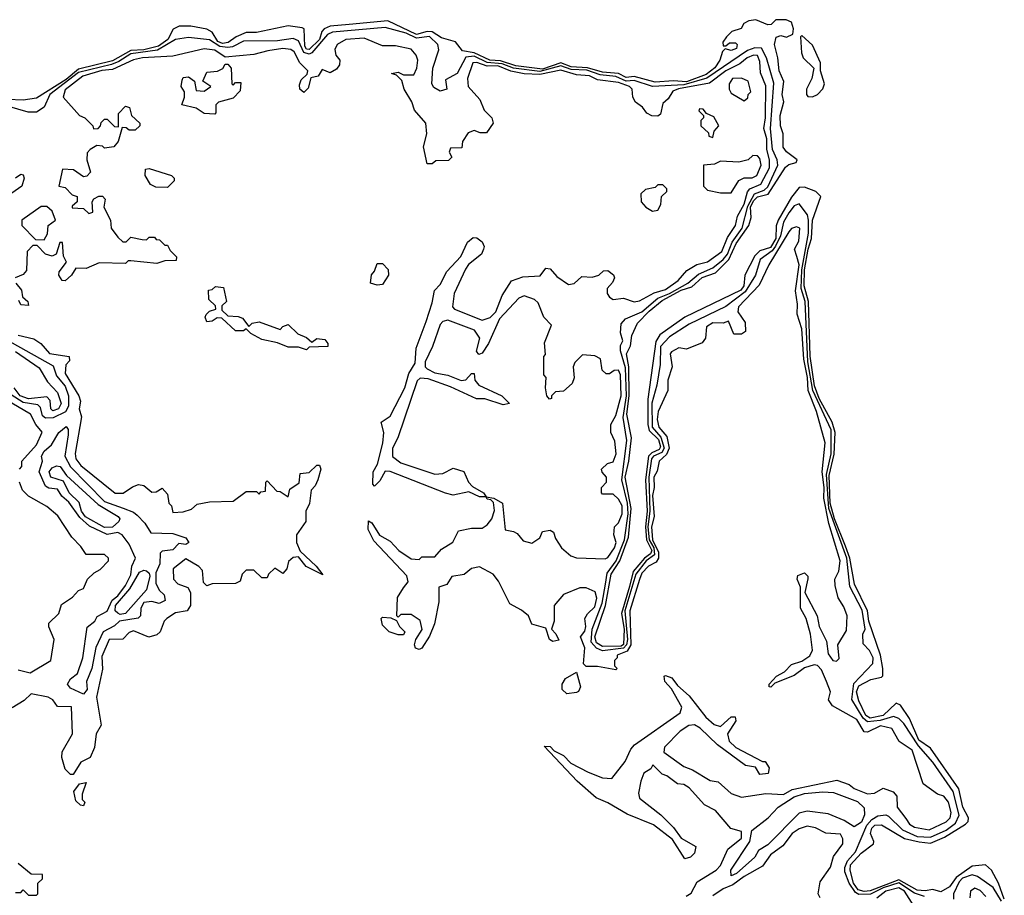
# Model space of a CAD drawing. Extents: x 2737310 to 2869991, y 870230 to 1012730.
# Tile 449 of 479: x 2825271 to 2829027, y 931899 to 935240. Entities that reach past the tile are written whole.
import ezdxf

# ---------------------------------------------------------------- set-up
doc = ezdxf.new("R2010")
doc.units = 0

msp = doc.modelspace()

# ---------------------------------------------------------------- linework, layer by layer
at = {"layer": '0CON02XD'}
for points in [[(2829027.1, 931885), (2829005.5, 931945), (2828978, 931995), (2828955, 932016), (2828905, 932010), (2828843.2, 931966.8), (2828818.6, 931931.4), (2828785, 931912.5), (2828755, 931921.9), (2828725, 931916.2), (2828695, 931919.1), (2828625, 931957.6), (2828515, 931915.8), (2828493.1, 931913.1), (2828470.1, 931920.1), (2828451.6, 931945), (2828439.1, 931995), (2828440.4, 932015), (2828480.5, 932059.5), (2828528, 932095), (2828530, 932105), (2828517.1, 932135), (2828522.2, 932155), (2828533.1, 932166.9), (2828558.7, 932168.7), (2828646.4, 932116.4), (2828702.6, 932102.6), (2828745, 932098.6), (2828798.6, 932121.4), (2828879.1, 932170.9), (2828888.6, 932181.4), (2828890, 932195), (2828868.9, 932235), (2828853.5, 932305), (2828745, 932460.6), (2828701.5, 932491.5), (2828665, 932574.2), (2828631.4, 932625), (2828615, 932632.5), (2828565.3, 932584.7), (2828515, 932574.7), (2828499.2, 932585), (2828471.7, 932641.7), (2828463.2, 932675), (2828472, 932698), (2828517.7, 932722.3), (2828558.8, 932731.2), (2828563.6, 932736.4), (2828563.1, 932765), (2828555.4, 932815), (2828510.7, 932945), (2828504.6, 932985), (2828455.8, 933085.8), (2828437.9, 933185), (2828421.9, 933231.9), (2828378.8, 933335), (2828362.4, 933395), (2828359, 933501), (2828377.6, 933582.4), (2828381.6, 933665), (2828370.3, 933705), (2828321.4, 933795), (2828302.9, 933842.9), (2828286.8, 933956.8), (2828280.6, 934165), (2828264.2, 934224.2), (2828264.8, 934285), (2828278.6, 934365), (2828292.2, 934405), (2828295.9, 934475), (2828327.1, 934565), (2828308, 934585), (2828265, 934601.1), (2828245, 934599.4), (2828215, 934562.5), (2828164.6, 934475), (2828156.4, 934453.6), (2828155.3, 934405), (2828135, 934371.2), (2828095, 934358.5), (2828075, 934338.6), (2828036.9, 934265), (2828033.5, 934225), (2828022.1, 934207.9), (2827808, 934105), (2827713, 934037), (2827697.2, 934012.8), (2827667.4, 933792.6), (2827667.3, 933695), (2827672.6, 933672.6), (2827707.7, 933637.7), (2827715, 933610), (2827710.5, 933599.5), (2827682.2, 933587.8), (2827670.4, 933575), (2827658.4, 933485), (2827664.7, 933365), (2827658, 933305), (2827662.6, 933255), (2827682.1, 933215), (2827678, 933202), (2827654, 933186), (2827611.1, 933135), (2827597.8, 933077.8), (2827566.8, 932975), (2827577.1, 932915), (2827575, 932856.7), (2827565, 932850.3), (2827495, 932848.5), (2827471.9, 932861.9), (2827465.4, 932885), (2827505.3, 933005), (2827527.8, 933125), (2827560.7, 933175), (2827594.1, 933265), (2827603.2, 933375), (2827581.2, 933495), (2827594.7, 933555), (2827604.6, 933645), (2827586.7, 933735), (2827596.4, 933805), (2827594.7, 933915), (2827586.2, 933965), (2827600.9, 933995), (2827606.4, 934035), (2827628.2, 934081.8), (2827672.3, 934127.7), (2827721.7, 934168.3), (2827795, 934208.5), (2827835, 934220.5), (2827875, 934256.5), (2827925, 934274.5), (2827976.4, 934325), (2828004.2, 934385.8), (2828052.5, 934455), (2828061.8, 934485), (2828058.9, 934525), (2828070.6, 934549.4), (2828085, 934563.8), (2828126.1, 934573.9), (2828192.8, 934677.2), (2828205, 934688.1), (2828232.5, 934695), (2828236.7, 934705), (2828196.1, 934736.1), (2828183.9, 934753.9), (2828183.9, 934803.9), (2828173.8, 934835), (2828172, 934875), (2828186.4, 934926.4), (2828180, 934955), (2828186.4, 935003.6), (2828168.8, 935045), (2828163.8, 935095), (2828150, 935145), (2828156.7, 935173.3), (2828175, 935180), (2828196.7, 935173.3), (2828220, 935185), (2828222.5, 935205), (2828215, 935230), (2828195, 935240), (2828155, 935240), (2828138.3, 935221.7), (2828125, 935220), (2828079.3, 935239.3), (2828052.5, 935235), (2828033.8, 935225), (2828023.3, 935206.7), (2827987.5, 935195), (2827967.5, 935175), (2827953.6, 935153.6), (2827955, 935140), (2827965, 935140), (2827978.3, 935151.7), (2828001.7, 935151.7), (2828007.5, 935145), (2828005, 935130), (2827985, 935122.5), (2827961.7, 935128.3), (2827951.7, 935118.3), (2827941.9, 935085), (2827923.4, 935056.6), (2827889.2, 935030.8), (2827815, 935002.4), (2827765, 935006.5), (2827695, 935001.8), (2827615, 935022.7), (2827585, 935019.6), (2827555, 935034.1), (2827495, 935039.7), (2827436.8, 935056.8), (2827375, 935059.5), (2827335, 935075.9), (2827265, 935050.9), (2827163.5, 935063.5), (2827105, 935082.9), (2827065, 935085.9), (2827005, 935114.1), (2826960.7, 935120.7), (2826933.8, 935155), (2826880.8, 935170.8), (2826845, 935193.8), (2826825, 935194.6), (2826785, 935183.4), (2826675, 935235.5), (2826528.5, 935221.5), (2826455, 935215.4), (2826432.5, 935205), (2826423.5, 935195), (2826414.6, 935165), (2826375, 935126.5), (2826365, 935127.8), (2826358.4, 935138.4), (2826355.8, 935205), (2826348.6, 935208.6), (2826295, 935216.4), (2826175, 935191.1), (2826135, 935191.1), (2826097.5, 935175), (2826067.1, 935152.9), (2826045, 935149.7), (2826027.4, 935157.4), (2826005, 935192), (2825985, 935204.2), (2825924.3, 935215.7), (2825880, 935215), (2825856.8, 935203.2), (2825836.2, 935163.8), (2825800.8, 935139.2), (2825745.2, 935124.8), (2825695, 935122.4), (2825625, 935082.8), (2825495, 935050.6), (2825448.6, 935011.4), (2825335, 934941.2), (2825285, 934932.5), (2825225, 934935.6)], [(2828722.5, 931895), (2828685, 931907.3), (2828625, 931946.4), (2828565, 931928.1), (2828516.6, 931903.4), (2828471.8, 931901.8), (2828459.6, 931909.6), (2828435.5, 931945), (2828418.8, 931988.8), (2828418.6, 932005), (2828429.1, 932030.9), (2828460, 932065), (2828503, 932167), (2828521.3, 932188.7), (2828545, 932202), (2828575, 932206.2), (2828585, 932201.2), (2828639.3, 932149.3), (2828695, 932123.3), (2828745, 932120.9), (2828805, 932148.1), (2828840.8, 932175), (2828854.3, 932205), (2828832, 932295), (2828755, 932406.7), (2828699.2, 932469.2), (2828643.3, 932555), (2828625, 932573.3), (2828605, 932581.2), (2828553.7, 932566.3), (2828505, 932560.6), (2828488.5, 932575), (2828445.9, 932645.9), (2828453, 932707), (2828526.1, 932783.9), (2828526.7, 932805), (2828513, 932833), (2828488.3, 932858.3), (2828487.5, 932895), (2828496.2, 932915), (2828485, 932987.5), (2828437.9, 933077.9), (2828426.5, 933185), (2828357.4, 933375), (2828348.9, 933505), (2828366.3, 933583.7), (2828366.1, 933675), (2828297.1, 933825), (2828278.2, 933935), (2828267.5, 934165), (2828252.3, 934215), (2828255.2, 934285), (2828280.5, 934425), (2828280.6, 934475), (2828276, 934496), (2828245, 934537.5), (2828225, 934530), (2828205, 934503.3), (2828185, 934467.5), (2828172.9, 934415), (2828153.9, 934376.1), (2828141.4, 934358.6), (2828096, 934325), (2828077.5, 934265), (2828038.7, 934201.3), (2827965, 934145.8), (2827825, 934078.8), (2827750.5, 934029.5), (2827715, 933992.5), (2827714.2, 933925), (2827702, 933845), (2827682.8, 933777.2), (2827683.8, 933685), (2827716.9, 933646.9), (2827729.2, 933605), (2827720.8, 933589.2), (2827689.2, 933575), (2827681.8, 933565), (2827671.3, 933495), (2827675.3, 933365), (2827667.5, 933305), (2827672.8, 933255), (2827689.7, 933225), (2827692.1, 933197.9), (2827660.9, 933175), (2827621.3, 933125), (2827580, 932985), (2827589.5, 932875), (2827585.7, 932854.3), (2827575, 932842.5), (2827495, 932832.5), (2827471.6, 932841.6), (2827451.5, 932865), (2827455.4, 932914.6), (2827493.2, 933013.2), (2827506.2, 933086.2), (2827512.1, 933127.9), (2827546.2, 933175), (2827577.9, 933255), (2827592, 933355), (2827589.7, 933395), (2827568.2, 933485), (2827587.5, 933635), (2827572.8, 933722.8), (2827585.8, 933805), (2827582.2, 933912.2), (2827563.6, 933976.4), (2827563.6, 933996.4), (2827572.5, 934015), (2827563.3, 934045), (2827565, 934080), (2827581.7, 934098.3), (2827645, 934125.8), (2827705, 934176.9), (2827750, 934195), (2827820, 934235), (2827860.8, 934269.2), (2827915, 934292.9), (2827954.3, 934325), (2827971.1, 934345), (2827988.8, 934391.2), (2828026.7, 934445), (2828048.6, 934528.6), (2828074.7, 934575.3), (2828110.9, 934589.1), (2828125, 934602), (2828163.8, 934685), (2828161.2, 934705), (2828143.3, 934745), (2828135.7, 934825), (2828147.3, 934997.3), (2828120, 935095), (2828100.8, 935130.8), (2828075, 935132.9), (2828047.3, 935122.7), (2827892.9, 935017.1), (2827805, 934991.1), (2827685, 934985.5), (2827615, 935008.5), (2827585, 935006), (2827545, 935023.8), (2827485, 935030), (2827435, 935046.8), (2827375, 935049.5), (2827335, 935063.9), (2827255, 935041.9), (2827155, 935054.7), (2827111.2, 935071.2), (2827055, 935077.1), (2827005, 935100.4), (2826973.5, 935096.5), (2826940, 935035), (2826895, 935010), (2826900, 934975), (2826875, 934967.5), (2826850.7, 934980.7), (2826843.3, 934995), (2826846.7, 935055), (2826870, 935125), (2826866.7, 935145), (2826835, 935175.7), (2826785, 935169.1), (2826745, 935189.1), (2826665, 935210), (2826465, 935192), (2826445, 935184), (2826386.1, 935113.9), (2826375, 935108.2), (2826354.6, 935114.6), (2826335, 935158.8), (2826315, 935168.8), (2826255, 935159.2), (2826125, 935158), (2826083.2, 935136.8), (2826065, 935134.4), (2826035, 935138.2), (2825995, 935162.9), (2825915, 935172), (2825865, 935163.8), (2825796.7, 935123.3), (2825695, 935109.6), (2825648.9, 935081.1), (2825621.2, 935068.8), (2825495, 935038), (2825385.8, 934955), (2825365, 934906.7), (2825335, 934887.5), (2825303, 934887), (2825225, 934910)], [(2826735, 933072.5), (2826752.5, 933095), (2826748.3, 933118.3), (2826621.7, 933251.7), (2826600, 933295), (2826601.7, 933328.3), (2826615, 933320), (2826643.6, 933273.6), (2826685, 933250), (2826717.5, 933215), (2826765, 933182.5), (2826795, 933180), (2826805, 933190), (2826855, 933190), (2826880.7, 933219.3), (2826923, 933247), (2826945, 933290), (2826995, 933300), (2827035, 933300), (2827055, 933312.5), (2827072.5, 933335), (2827083, 933367), (2827078.3, 933398.3), (2827068.3, 933408.3), (2827055, 933410), (2827050, 933420), (2827025, 933420), (2826985, 933438.8), (2826925, 933426.2), (2826895, 933433.8), (2826685, 933516.7), (2826665, 933517.5), (2826645, 933480), (2826625, 933460), (2826618.3, 933468.3), (2826620, 933515), (2826636.4, 933543.6), (2826656.1, 933623.9), (2826660, 933665), (2826650, 933705), (2826685, 933727.5), (2826740, 933835), (2826755, 933890), (2826780, 933930), (2826783.6, 933986.4), (2826822, 934088), (2826845, 934160), (2826853, 934207), (2826875, 934230), (2826900.7, 934279.3), (2826953.6, 934336.4), (2826979.3, 934390.7), (2827000.7, 934409.3), (2827015, 934407.5), (2827035, 934392.5), (2827042.5, 934375), (2827040, 934365), (2827032.5, 934345), (2826983.6, 934306.4), (2826971.7, 934288.3), (2826928.8, 934195), (2826922.5, 934145), (2826930, 934135), (2827035, 934093.8), (2827066.1, 934103.9), (2827087.5, 934125), (2827111.7, 934188.3), (2827147, 934243), (2827190.7, 934259.3), (2827257, 934263), (2827278.3, 934291.7), (2827295, 934290), (2827320.7, 934260.7), (2827365, 934230), (2827386.1, 934233.9), (2827415, 934260), (2827455, 934257.5), (2827480, 934265), (2827498.3, 934281.7), (2827515, 934282.5), (2827536.4, 934266.4), (2827540, 934255), (2827533, 934237), (2827512.5, 934215), (2827512.5, 934195), (2827520.7, 934180.7), (2827535, 934172.5), (2827575, 934177.5), (2827615, 934163.3), (2827635, 934167.5), (2827691.9, 934198.1), (2827735, 934210.8), (2827783.3, 934245), (2827816.4, 934283.6), (2827854.1, 934305.9), (2827895, 934316.2), (2827950, 934355), (2827970.6, 934409.4), (2828002, 934455), (2828009.5, 934490.5), (2828035, 934536.7), (2828047.1, 934582.9), (2828055.8, 934594.2), (2828098, 934612), (2828131.9, 934675), (2828131.9, 934705), (2828120.6, 934745), (2828121.1, 934785), (2828109.4, 934825), (2828115.6, 934865), (2828117, 934987), (2828097.3, 935037.3), (2828095, 935080), (2828085, 935103.3), (2828070, 935105), (2828046.7, 935095), (2828018.2, 935071.8), (2827964.2, 935045), (2827902.2, 934997.8), (2827783.8, 934976.2), (2827763, 934967), (2827745, 934937.5), (2827725, 934920), (2827715, 934880), (2827705, 934872.5), (2827683, 934873), (2827663.6, 934883.6), (2827646.4, 934906.4), (2827620, 934925), (2827610, 934945), (2827607.5, 934975), (2827597.5, 934985), (2827555, 935000.8), (2827475, 935010), (2827445, 935025.6), (2827395, 935029.2), (2827335, 935047.5), (2827255, 935031.1), (2827195, 935033.1), (2827145, 935043.1), (2827095, 935063.5), (2827055, 935062.2), (2827015, 935076.9), (2827000, 935075), (2826980, 935015), (2826982.5, 934985), (2827026.1, 934936.1), (2827042.5, 934895), (2827072.5, 934865), (2827077.5, 934845), (2827051.7, 934808.3), (2827028.3, 934808.3), (2827005, 934817.5), (2826981.7, 934808.3), (2826960, 934775), (2826958.3, 934751.7), (2826915, 934750), (2826910, 934735), (2826920, 934715), (2826907, 934703), (2826858.3, 934701.7), (2826845, 934690), (2826825, 934690), (2826812, 934755), (2826823.8, 934805), (2826820, 934845), (2826777.5, 934895), (2826767, 934927), (2826737.5, 934975), (2826728.3, 935008.3), (2826708.3, 935028.3), (2826690, 935035), (2826715, 935040), (2826735, 935030), (2826775, 935030), (2826786.7, 935055), (2826790, 935085), (2826783.3, 935105), (2826765, 935127.5), (2826705, 935140), (2826655, 935140), (2826585, 935170), (2826515, 935164), (2826482.5, 935145), (2826473.6, 935126.4), (2826477.5, 935105), (2826492.5, 935085), (2826491.7, 935068.3), (2826479.3, 935050.7), (2826455, 935037.5), (2826425, 935050), (2826410, 935025), (2826381.7, 935018.3), (2826371.7, 934978.3), (2826355, 934962.5), (2826340, 934975), (2826338.3, 934991.7), (2826345, 935010), (2826368.3, 935031.7), (2826370, 935045), (2826340, 935075), (2826317.7, 935117.7), (2826305, 935126.2), (2826275, 935130), (2826218.3, 935121.7), (2826165, 935107.5), (2826055, 935097.5), (2826015, 935123.3), (2825975, 935128.8), (2825855, 935101.2), (2825740, 935095), (2825705, 935086.2), (2825625, 935050), (2825585, 935045.6), (2825512.5, 935025), (2825445, 934972.5), (2825437.5, 934945), (2825500, 934875), (2825520, 934865), (2825550, 934835), (2825553, 934823), (2825570, 934825), (2825580, 934835), (2825581.7, 934848.3), (2825595, 934860), (2825605, 934860), (2825633, 934833), (2825648.3, 934831.7), (2825648.3, 934881.7), (2825675, 934910), (2825690, 934905), (2825697.5, 934875), (2825730, 934845), (2825730, 934835), (2825711.7, 934818.3), (2825688.3, 934818.3), (2825677, 934827), (2825661.7, 934828.3), (2825647.5, 934775), (2825630, 934755), (2825595, 934750), (2825587, 934757), (2825565, 934760), (2825540, 934745), (2825528.3, 934731.7), (2825527.5, 934705), (2825541.7, 934658.3), (2825527, 934643), (2825515, 934640), (2825477, 934667), (2825435, 934670), (2825420, 934605), (2825445, 934600), (2825471.7, 934571.7), (2825490, 934565), (2825490, 934545), (2825471.7, 934528.3), (2825471.7, 934521.7), (2825515, 934520), (2825535, 934500), (2825550, 934505), (2825547.5, 934545), (2825553.6, 934556.4), (2825573, 934567), (2825587, 934567), (2825597.5, 934555), (2825592.5, 934525), (2825617.5, 934475), (2825620, 934445), (2825645, 934410), (2825665, 934392.5), (2825677, 934393), (2825695, 934410), (2825738.3, 934401.7), (2825755, 934400), (2825765, 934410), (2825785, 934410), (2825791.7, 934401.7), (2825805, 934400), (2825825, 934380), (2825835, 934380), (2825845, 934360), (2825870, 934335), (2825868.3, 934321.7), (2825825, 934320), (2825795, 934310), (2825695, 934320), (2825685, 934320), (2825675, 934310), (2825575, 934312.5), (2825525, 934291.2), (2825485, 934292.5), (2825468.8, 934265), (2825445, 934244), (2825433.3, 934245), (2825420, 934265), (2825422, 934278), (2825450, 934315), (2825438.3, 934338.3), (2825435, 934390), (2825425, 934390), (2825410, 934345), (2825395, 934337.5), (2825370, 934345), (2825338.3, 934378.3), (2825321.7, 934378.3), (2825300, 934355), (2825297, 934283), (2825285, 934267.5), (2825253.8, 934255)], [(2828295, 934946.2), (2828315, 934954.4), (2828335, 934976.7), (2828341.4, 934995), (2828326.2, 935045), (2828325.7, 935075), (2828295, 935143.3), (2828255, 935180), (2828250, 935175), (2828253, 935113), (2828260, 935095), (2828300, 935055), (2828292.5, 935015), (2828272.5, 934975), (2828272.5, 934955), (2828277.5, 934947.5), (2828295, 934946.2)], [(2826015, 934880), (2825975, 934882.5), (2825945, 934902.5), (2825890, 934915), (2825900, 934945), (2825900, 934965), (2825887.5, 934985), (2825890.7, 935009.3), (2825895, 935020), (2825915, 935022.5), (2825937.5, 935005), (2825945, 934970), (2825975, 934967.5), (2826000, 934985), (2825970, 935005), (2825985, 935040), (2826026.4, 935043.6), (2826046.4, 935053.6), (2826055, 935070), (2826065, 935070), (2826077.5, 935055), (2826080, 934995), (2826085, 934990), (2826095, 935000), (2826115, 935000), (2826111.7, 934968.3), (2826085, 934940), (2826030, 934925), (2826020, 934915), (2826020, 934885), (2826015, 934880)], [(2828035, 934930), (2828048.3, 934941.7), (2828050, 934955), (2828060, 934965), (2828050, 935005), (2828025, 935017.5), (2827990, 935015), (2827977.5, 934995), (2827977.5, 934975), (2827985, 934960), (2828035, 934930)], [(2827915, 934790), (2827920, 934815), (2827937.5, 934835), (2827919.3, 934869.3), (2827891.7, 934881.7), (2827878.3, 934898.3), (2827865, 934900), (2827861.7, 934891.7), (2827880, 934875), (2827880, 934865), (2827870, 934855), (2827870, 934835), (2827898.3, 934808.3), (2827900, 934795), (2827915, 934790)], [(2827985, 934580), (2828014, 934626), (2828035, 934636.2), (2828065, 934636.7), (2828082.5, 934645), (2828100, 934685), (2828095, 934710), (2828085, 934720), (2828068.3, 934721.7), (2828050, 934705), (2828015, 934696.7), (2827945, 934700), (2827921.7, 934688.3), (2827880, 934685), (2827880, 934605), (2827895, 934590), (2827945, 934580), (2827985, 934580)], [(2825255, 934636.7), (2825275, 934650), (2825285, 934647.5), (2825288, 934635), (2825280, 934605), (2825241.4, 934578.6)], [(2825835, 934600), (2825790.7, 934600.7), (2825770.7, 934610.7), (2825750, 934645), (2825750.7, 934669.3), (2825765, 934672.5), (2825850, 934645), (2825860, 934635), (2825860, 934625), (2825835, 934600)], [(2827685, 934510), (2827705, 934513.3), (2827717.5, 934535), (2827720, 934565), (2827740, 934585), (2827740, 934595), (2827725, 934610), (2827705, 934610), (2827695, 934600), (2827658.3, 934591.7), (2827640, 934575), (2827642.5, 934545), (2827660, 934525), (2827685, 934510)], [(2825365, 934400), (2825376.7, 934423.3), (2825380, 934455), (2825407.5, 934475), (2825395, 934510), (2825375, 934527.5), (2825353, 934527), (2825280, 934475), (2825280, 934455), (2825331.7, 934401.7), (2825365, 934400)], [(2827813.6, 931896.4), (2827833, 931907), (2827855, 931950), (2827927.5, 931995), (2827945, 932012.5), (2827972.5, 932075), (2828025, 932117.5), (2828025, 932142.5), (2827983.6, 932153.6), (2827925, 932223.3), (2827883.8, 932243.8), (2827825, 932308.8), (2827805, 932322.5), (2827780, 932325), (2827740, 932355), (2827721.7, 932361.7), (2827687, 932397), (2827678.3, 932381.7), (2827652.5, 932365), (2827640, 932335), (2827631.7, 932288.3), (2827635, 932270), (2827716.4, 932206.4), (2827765, 932157.5), (2827795, 932117.5), (2827850, 932085), (2827845, 932060), (2827830, 932045), (2827808.3, 932038.3), (2827762, 932112), (2827688.3, 932168.3), (2827588.3, 932208.3), (2827515, 932252.5), (2827470.7, 932270.7), (2827397.5, 932335), (2827271.7, 932468.3), (2827295, 932467.5), (2827310, 932450), (2827345, 932432.5), (2827373.3, 932403.3), (2827439.3, 932369.3), (2827495, 932347.5), (2827530, 932345), (2827580.5, 932409.5), (2827603, 932457), (2827617, 932473), (2827791.2, 932595), (2827797.3, 932617.3), (2827757, 932687), (2827732.5, 932715), (2827730, 932735), (2827735, 932737.5), (2827759.3, 932729.3), (2827780, 932700), (2827825, 932660), (2827888.9, 932578.9), (2827920.3, 932550.3), (2827945, 932543.8), (2827985, 932580), (2828000, 932580), (2828002.5, 932565), (2827971.2, 932515), (2827977.3, 932487.3), (2828002.5, 932462.5), (2828105, 932410), (2828115, 932410), (2828130, 932385), (2828126.4, 932363.6), (2828095, 932360), (2828078.3, 932388.3), (2828040, 932395), (2827933.2, 932473.2), (2827866.8, 932536.8), (2827845, 932550), (2827823.2, 932546.8), (2827791.2, 932525), (2827731.2, 932465), (2827728.8, 932445), (2827805, 932390), (2827838.3, 932378.3), (2827905, 932337.5), (2827935, 932332.5), (2827985, 932287.5), (2828025, 932273.3), (2828117, 932287), (2828185, 932283.8), (2828217.7, 932302.3), (2828388.3, 932338.3), (2828435, 932322.5), (2828455, 932306.7), (2828505, 932286.7), (2828531.7, 932288.3), (2828565, 932307.5), (2828603.6, 932293.6), (2828617, 932277), (2828618.8, 932235), (2828651.7, 932191.7), (2828665, 932170), (2828685, 932158.8), (2828740.7, 932149.3), (2828805, 932180), (2828820, 932195), (2828824.2, 932215), (2828814, 932255), (2828797, 932277), (2828772.5, 932285), (2828717.5, 932325), (2828675, 932452.5), (2828626.1, 932486.1), (2828597.5, 932535), (2828555, 932545.7), (2828505, 932521.2), (2828492.3, 932522.3), (2828465, 932570), (2828372.1, 932622.1), (2828356.7, 932645), (2828363.8, 932675), (2828349.2, 932715), (2828329.7, 932759.7), (2828315, 932776.2), (2828301.7, 932778.3), (2828265, 932767.5), (2828225, 932737.5), (2828151.7, 932708.3), (2828137, 932693), (2828130, 932695), (2828130, 932705), (2828157.5, 932735), (2828188.8, 932751.2), (2828215, 932780), (2828255, 932792.5), (2828285, 932813.3), (2828295.8, 932834.2), (2828288, 932895), (2828271.2, 932955), (2828250, 932995), (2828250, 933075), (2828237.5, 933105), (2828240, 933120), (2828265, 933130), (2828277, 933117), (2828277, 933107), (2828266.7, 933055), (2828313.3, 932965), (2828321.2, 932925), (2828349.3, 932869.3), (2828355, 932820), (2828372.5, 932795), (2828387, 932793), (2828396.7, 932803.3), (2828392.5, 932855), (2828425, 932910), (2828427.5, 932965), (2828415, 933000), (2828393.8, 933033.8), (2828381.7, 933081.7), (2828381.2, 933105), (2828396.4, 933136.4), (2828401.2, 933175), (2828357.3, 933317.3), (2828339.1, 933415), (2828340.5, 933455), (2828332.5, 933515), (2828344, 933625), (2828310.8, 933745), (2828279.4, 933825), (2828276.9, 933875), (2828261.9, 933945), (2828255, 934060), (2828236.4, 934116.4), (2828238.8, 934155), (2828230, 934205), (2828244, 934305), (2828236.2, 934336.2), (2828226.7, 934365), (2828243.8, 934395), (2828246.7, 934445), (2828235, 934450), (2828215, 934443.3), (2828205, 934430), (2828128.8, 934305), (2828092.5, 934227.5), (2828013.3, 934145), (2828010, 934125), (2828038.8, 934085), (2828039.3, 934050.7), (2828025, 934040), (2827995, 934040), (2827975, 934090), (2827955, 934082.5), (2827915, 934083.3), (2827891.7, 934068.3), (2827887.5, 934025), (2827875, 934007.5), (2827815, 933982.5), (2827785, 933987.5), (2827757, 933973), (2827752.5, 933965), (2827760, 933915), (2827743.3, 933865), (2827743.3, 933825), (2827706.2, 933745), (2827702.9, 933715), (2827708.8, 933685), (2827739.5, 933649.5), (2827749.2, 933605), (2827738.9, 933581.1), (2827710, 933555), (2827702.3, 933517.7), (2827690, 933495), (2827691.1, 933455), (2827684.6, 933425), (2827691.4, 933345), (2827681.5, 933305), (2827685.6, 933255), (2827708, 933208), (2827708.6, 933185), (2827699.7, 933170.3), (2827670, 933155), (2827645, 933128.8), (2827635.9, 933104.1), (2827599.2, 932985), (2827601.9, 932855), (2827589.1, 932830.9), (2827550, 932815), (2827550, 932805), (2827540, 932795), (2827540, 932775), (2827550, 932765), (2827545, 932760), (2827475, 932772.5), (2827432.5, 932772.5), (2827422.5, 932782.5), (2827427, 932843), (2827410, 932885), (2827426.7, 932906.7), (2827431.2, 932925), (2827427.5, 932955), (2827437, 932973), (2827465, 933000), (2827472.5, 933032.5), (2827466.7, 933056.7), (2827431.7, 933071.7), (2827408.3, 933071.7), (2827345, 933047.5), (2827310, 933005), (2827310, 932945), (2827300, 932915), (2827317, 932897), (2827327.5, 932872.5), (2827305, 932867.5), (2827292.5, 932875), (2827278.3, 932918.3), (2827225, 932933.3), (2827212.5, 932965), (2827185, 932987.5), (2827140.7, 933010.7), (2827098.3, 933098.3), (2827077.5, 933125), (2827025, 933152.5), (2826995, 933146.7), (2826967, 933123), (2826920, 933115), (2826900, 933085), (2826870, 933075), (2826870.7, 933019.3), (2826853.3, 932935), (2826835, 932887.5), (2826805, 932842.5), (2826795, 932837.5), (2826781.7, 932841.7), (2826777.5, 932855), (2826782.5, 932875), (2826806.4, 932913.6), (2826798.3, 932948.3), (2826765, 932970), (2826725, 932970), (2826715, 932960), (2826710, 932965), (2826712.5, 933035), (2826735, 933072.5)], [(2826635, 934227.5), (2826610, 934235), (2826613, 934267), (2826625, 934280), (2826635, 934310), (2826655, 934310), (2826677, 934287), (2826677.5, 934265), (2826655, 934230), (2826635, 934227.5)], [(2825256.7, 934235), (2825278.3, 934208.3), (2825282.5, 934182.5), (2825302.5, 934165), (2825305, 934150), (2825275, 934152.5), (2825268.3, 934168.3)], [(2826365, 933980), (2826335, 933990), (2826295, 933990), (2826255, 934007.5), (2826195, 934020), (2826153, 934043), (2826135, 934060), (2826125, 934052.5), (2826095, 934053.3), (2826041.7, 934101.7), (2826025, 934102.5), (2826005, 934090), (2825985, 934087.5), (2825978.8, 934105), (2825982.5, 934115), (2825995, 934127.5), (2826020, 934135), (2826018.3, 934148.3), (2825993, 934173), (2825991.7, 934208.3), (2826005, 934210), (2826018.3, 934221.7), (2826048.3, 934218.3), (2826060, 934165), (2826041.7, 934148.3), (2826041.7, 934131.7), (2826065, 934110), (2826105, 934107.5), (2826120.7, 934100.7), (2826145, 934070), (2826157.5, 934082.5), (2826185, 934087.5), (2826265, 934057.5), (2826275, 934070), (2826295, 934076.7), (2826332, 934042), (2826365, 934027.5), (2826385, 934010), (2826405, 934023.3), (2826435, 934020), (2826446.7, 934005), (2826447, 933993), (2826375, 933990), (2826365, 933980)], [(2827505, 933182.5), (2827515, 933187.5), (2827540, 933225), (2827546.7, 933245), (2827537.5, 933275), (2827540, 933305), (2827555, 933320), (2827570, 933355), (2827568.8, 933385), (2827555, 933410), (2827535, 933430), (2827495, 933430), (2827490, 933435), (2827490, 933455), (2827510, 933475), (2827510, 933495), (2827493, 933513), (2827490, 933525), (2827513, 933547), (2827535, 933552.5), (2827546.1, 933583.9), (2827541.7, 933631.7), (2827526.7, 933665), (2827526.7, 933695), (2827545, 933730), (2827565.7, 933805), (2827563.3, 933885), (2827555, 933902.5), (2827538.3, 933901.7), (2827521.7, 933888.3), (2827508.3, 933888.3), (2827493, 933903), (2827486.4, 933946.4), (2827465, 933957.5), (2827418.3, 933961.7), (2827388.3, 933931.7), (2827382.5, 933915), (2827386.1, 933873.9), (2827378.3, 933851.7), (2827345, 933822.5), (2827315, 933820), (2827300, 933805), (2827300, 933795), (2827291.7, 933791.7), (2827282.5, 933805), (2827277.5, 933835), (2827280, 933875), (2827270, 933885), (2827270, 933955), (2827277.5, 933962.5), (2827273, 934007), (2827300, 934075), (2827270, 934105), (2827249.3, 934159.3), (2827235, 934172.5), (2827195, 934186.7), (2827175, 934177.5), (2827101.7, 934098.3), (2827060, 934005), (2827035, 933967.5), (2827023, 933963), (2827013.3, 933975), (2827026.7, 934025), (2827006.7, 934055), (2826905, 934093.8), (2826885, 934088.8), (2826875, 934077.5), (2826846.4, 933993.6), (2826817.5, 933935), (2826817.5, 933915), (2826825, 933907.5), (2826855, 933892.5), (2826905, 933883.3), (2826955, 933863.8), (2826973.6, 933866.4), (2826995, 933890), (2827005, 933890), (2827007.5, 933865), (2827022.5, 933845), (2827110, 933805), (2827140, 933775), (2827115, 933770), (2827045, 933793.3), (2827013.9, 933793.9), (2826915, 933838.8), (2826829.3, 933869.3), (2826798.3, 933871.7), (2826787.5, 933862.5), (2826713.8, 933645), (2826693.3, 933605), (2826693.9, 933573.9), (2826725, 933548.8), (2826855, 933506.2), (2826885, 933508.8), (2826925, 933528.8), (2826965, 933516.2), (2826983.8, 933475), (2826998.8, 933458.8), (2827040, 933435), (2827050, 933420), (2827080, 933415), (2827112.5, 933395), (2827123.3, 933293.3), (2827155, 933287.5), (2827169.3, 933279.3), (2827191.7, 933251.7), (2827225, 933242.5), (2827255, 933262.5), (2827265, 933287.5), (2827295, 933292.5), (2827307.5, 933285), (2827315, 933260), (2827337.5, 933225), (2827374.2, 933194.2), (2827395, 933186.2), (2827505, 933182.5)], [(2825137.5, 934065), (2825399.5, 933919.5), (2825411.7, 933881.7), (2825445, 933841.2), (2825457.5, 933805), (2825457.1, 933765), (2825445.8, 933744.2), (2825398.5, 933721.5), (2825369.2, 933719.2), (2825358.8, 933728.8), (2825350, 933760), (2825340.5, 933770.5), (2825285, 933779.1), (2825238.6, 933808.6)], [(2825265, 934036.7), (2825325, 934022.5), (2825352.5, 934005), (2825385, 933966.7), (2825460, 933955), (2825461.7, 933938.3), (2825447, 933923), (2825445, 933890), (2825496.7, 933805), (2825503.3, 933785), (2825497.5, 933755), (2825506.7, 933725), (2825482.5, 933585), (2825486, 933565), (2825505, 933538.8), (2825635, 933433.3), (2825666.4, 933433.6), (2825701.7, 933458.3), (2825725, 933466.7), (2825745, 933462.5), (2825775, 933437.5), (2825791.7, 933438.3), (2825815, 933452.5), (2825835, 933430), (2825840, 933395), (2825850, 933385), (2825855, 933360), (2825895, 933362.5), (2825927, 933373), (2825948.3, 933391.7), (2825995, 933400), (2826085, 933402.5), (2826135, 933440), (2826175, 933440), (2826185, 933430), (2826191.7, 933438.3), (2826208.3, 933441.7), (2826210, 933475), (2826215, 933480), (2826251.7, 933441.7), (2826265, 933440), (2826295, 933420), (2826301.7, 933448.3), (2826337, 933473), (2826341.7, 933508.3), (2826375, 933512.5), (2826405, 933540), (2826415, 933540), (2826420, 933525), (2826408.8, 933485), (2826398.8, 933461.2), (2826382.5, 933445), (2826376.4, 933393.6), (2826362.5, 933365), (2826362.5, 933325), (2826327.5, 933275), (2826327.5, 933245), (2826341.7, 933211.7), (2826402.5, 933155), (2826427.5, 933122.5), (2826363.9, 933153.9), (2826335, 933190), (2826315, 933187.5), (2826297, 933173), (2826290, 933145), (2826275, 933127.5), (2826245, 933147.5), (2826220, 933125), (2826215, 933110), (2826195, 933110), (2826165, 933140), (2826135, 933140), (2826120, 933125), (2826112.5, 933097.5), (2826095, 933088.8), (2826005, 933087.5), (2825985, 933080), (2825973, 933093), (2825968.3, 933138.3), (2825955, 933153.3), (2825905, 933182.5), (2825856.7, 933145), (2825857.5, 933105), (2825875, 933087.5), (2825913, 933073), (2825922.5, 933055), (2825922.5, 933005), (2825910, 932985), (2825865, 932976.7), (2825832.5, 932955), (2825822.5, 932945), (2825807.5, 932905), (2825795, 932892.5), (2825763.9, 932883.9), (2825705, 932908.8), (2825688.3, 932901.7), (2825665, 932876.7), (2825612.5, 932875), (2825585, 932810), (2825587.7, 932762.3), (2825564, 932655), (2825581.7, 932548.3), (2825562.5, 932515), (2825557, 932463), (2825540, 932425), (2825505, 932407.5), (2825475, 932360), (2825465, 932360), (2825445, 932380), (2825432.5, 932425), (2825433, 932447), (2825472.5, 932515), (2825468.3, 932618.3), (2825415, 932620), (2825397.5, 932645), (2825380, 932655), (2825315, 932667.5), (2825288, 932642), (2825242.5, 932615)], [(2825255, 933974), (2825345, 933911.2), (2825377.7, 933857.7), (2825415, 933817.5), (2825429.2, 933775), (2825419.2, 933755), (2825398, 933748), (2825390, 933755), (2825387.5, 933787.5), (2825375, 933801.2), (2825305, 933793.8), (2825272.9, 933805), (2825250, 933835)], [(2825270, 933525), (2825280, 933535), (2825280, 933555), (2825335, 933617.5), (2825356.4, 933666.4), (2825333.3, 933695), (2825312.5, 933735), (2825219.2, 933789.2)], [(2825515, 932666.7), (2825465, 932689.2), (2825454, 932705), (2825464.5, 932725.5), (2825492, 932745), (2825512, 932805), (2825528.3, 932921.7), (2825557.5, 932945), (2825567, 932963), (2825605, 932983.3), (2825624.4, 933025.6), (2825645, 933042), (2825675, 933081.2), (2825695, 933122.5), (2825698.8, 933155), (2825713.3, 933185), (2825688.3, 933238.3), (2825662.5, 933275), (2825645, 933283.3), (2825605, 933275.8), (2825537.5, 933307.5), (2825500.2, 933340.2), (2825459.3, 933399.3), (2825431.7, 933421.7), (2825415, 933448.8), (2825382.5, 933452.5), (2825370.3, 933460.3), (2825345.8, 933515), (2825358.8, 933555), (2825354, 933575), (2825365, 933593.3), (2825392.3, 933617.7), (2825420, 933665), (2825448.3, 933688.3), (2825456.1, 933676.1), (2825456.1, 933656.1), (2825443.8, 933575), (2825465, 933533.8), (2825595, 933402), (2825665.8, 933375.8), (2825705, 933361.2), (2825719.5, 933349.5), (2825748.8, 933318.8), (2825771.7, 933281.7), (2825855, 933280), (2825905, 933262.5), (2825916.2, 933245), (2825905, 933237.5), (2825878.3, 933241.7), (2825855, 933217.5), (2825815, 933212.5), (2825807.5, 933205), (2825806.1, 933163.9), (2825790.6, 933129.4), (2825790.5, 933090.5), (2825803.9, 933063.9), (2825822.5, 933045), (2825826.4, 933023.6), (2825803, 933013), (2825775, 933020), (2825745, 933016), (2825733.3, 932995), (2825732.5, 932965), (2825723.6, 932956.4), (2825652.5, 932945), (2825632.7, 932927.3), (2825589.4, 932905), (2825561.9, 932845), (2825546, 932765), (2825526.7, 932715), (2825528, 932685), (2825515, 932666.7)], [(2825595, 933302.7), (2825522.6, 933342.6), (2825507.5, 933365), (2825497.8, 933397.8), (2825460, 933435), (2825438.8, 933478.8), (2825390, 933495), (2825383.8, 933515), (2825395, 933530), (2825411.7, 933538.3), (2825425.6, 933535.6), (2825450.3, 933500.3), (2825570.5, 933390.5), (2825646.7, 933345), (2825653.3, 933335), (2825650, 933325), (2825625, 933304.4), (2825595, 933302.7)], [(2825265, 932760), (2825311.7, 932748.3), (2825390, 932795), (2825402.5, 932875), (2825383, 932923), (2825383, 932937), (2825420, 932975), (2825430.7, 933009.3), (2825473, 933037), (2825495, 933062.5), (2825515, 933070), (2825530, 933105), (2825555, 933130), (2825578.3, 933141.7), (2825610, 933175), (2825610, 933185), (2825595, 933200), (2825525, 933200), (2825505, 933230), (2825470, 933265), (2825416.4, 933346.4), (2825375, 933382.5), (2825305, 933422.5), (2825282.5, 933445), (2825270, 933475)], [(2825655, 932971.1), (2825645, 932975.8), (2825635.8, 932985), (2825637.1, 933005), (2825691.8, 933068.2), (2825727.8, 933132.2), (2825745, 933140), (2825755, 933137.5), (2825765, 933128.8), (2825767.3, 933117.3), (2825755.5, 933064.5), (2825675, 932974.4), (2825655, 932971.1)], [(2826735, 932892.5), (2826715, 932892.5), (2826680, 932905), (2826655, 932930), (2826650, 932955), (2826655, 932960), (2826687.5, 932957.5), (2826708.3, 932948.3), (2826720, 932925), (2826740, 932905), (2826735, 932892.5)], [(2827358.3, 932668.3), (2827340, 932685), (2827340, 932705), (2827353.6, 932726.4), (2827395, 932750), (2827410, 932695), (2827403, 932677), (2827395, 932673.3), (2827358.3, 932668.3)], [(2825515, 932240), (2825503, 932243), (2825485, 932260), (2825477.5, 932295), (2825500, 932325), (2825525, 932330), (2825510, 932285), (2825510, 932265), (2825520, 932255), (2825515, 932240)], [(2827985, 931973.8), (2827984.3, 931995.7), (2828055.9, 932104.1), (2828063.9, 932146.1), (2828126.7, 932195), (2828164.4, 932235.6), (2828225, 932274.4), (2828265, 932287.8), (2828335, 932294.3), (2828375, 932291.2), (2828466.8, 932256.8), (2828493.1, 932233.1), (2828494.4, 932205.6), (2828482.1, 932177.9), (2828455, 932160), (2828416.7, 932185), (2828355, 932210), (2828275, 932220.8), (2828245, 932212.5), (2828125, 932092), (2828090, 932070), (2828075.5, 932044.5), (2828005, 931982), (2827985, 931973.8)], [(2828325, 931890), (2828317.5, 931905), (2828325, 931950), (2828363.6, 932006.4), (2828375, 932047.5), (2828411.2, 932095), (2828411.2, 932115), (2828402.5, 932132.5), (2828346.7, 932136.7), (2828306.4, 932156.4), (2828275, 932162.5), (2828245, 932152.5), (2828217.5, 932135), (2828181.7, 932088.3), (2828135, 932053.3), (2828105, 932010), (2828035, 931971.2), (2827991.2, 931938.8), (2827955, 931923.8), (2827915, 931896.7)], [(2825335, 931900), (2825340, 931905), (2825340, 931945), (2825358.3, 931961.7), (2825358.3, 931978.3), (2825315, 931980), (2825265, 932020)], [(2829016.8, 931876.8), (2828985, 931928.8), (2828925, 931971.2), (2828905, 931977.5), (2828868, 931965), (2828855, 931951.2), (2828833.8, 931905), (2828833.3, 931885)], [(2825255, 931910), (2825275, 931910), (2825285, 931920), (2825305, 931900), (2825335, 931900)], [(2828696.7, 931835), (2828646, 931915), (2828625, 931927.1), (2828575, 931915.6), (2828541.2, 931888.8)], [(2828956.7, 931895), (2828935, 931917.5), (2828915, 931926.7), (2828897.5, 931915), (2828895, 931890)]]:
    msp.add_lwpolyline(points, dxfattribs=at)

doc.saveas('drawing.dxf')
